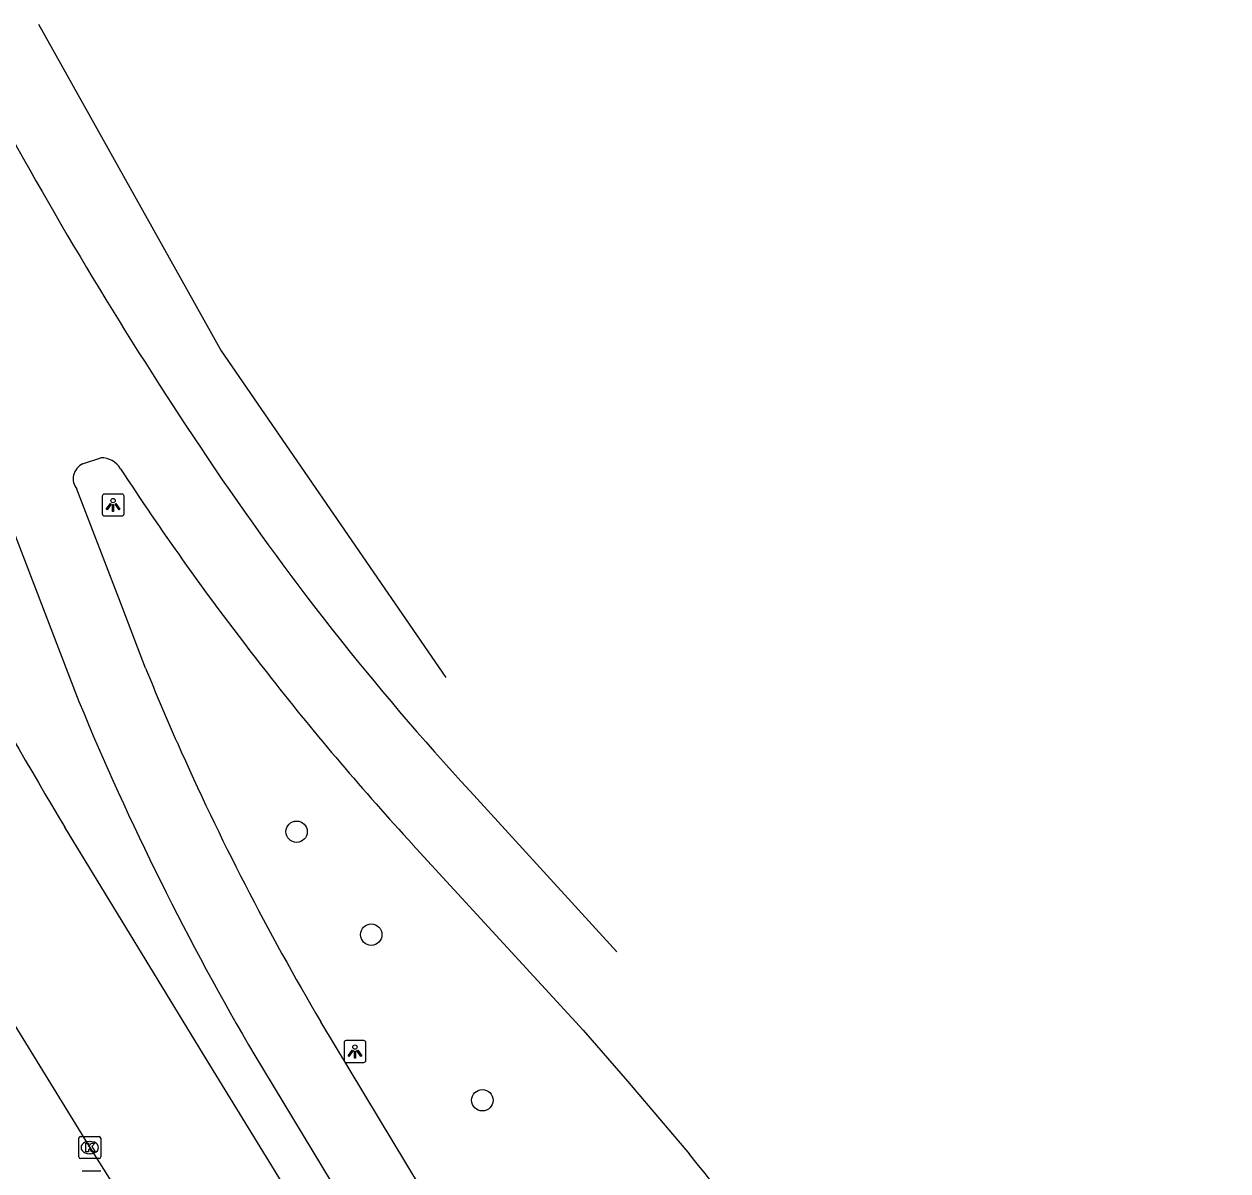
# Model space of a CAD drawing. Extents: x 158838 to 160074, y 386376 to 387776.
# Drawn here: x 159825 to 159880, y 387666.2 to 387718.5 of the extents above; entities that cross this region are included whole.
import ezdxf

# ---------------------------------------------------------------- set-up
doc = ezdxf.new("R2010")
doc.units = 0
for name, color, linetype in [('IMGEO_Boom', 7, 'Continuous'), ('IMGEO_Kolk', 7, 'Continuous'), ('IMGEO_Lichtpunt', 7, 'Continuous'), ('IMGEO_OVBaan_gesloten', 7, 'Continuous'), ('IMGEO_Rijbaan_regionaal_gesloten', 7, 'Continuous'), ('IMGEO_Rioolput', 7, 'Continuous')]:
    doc.layers.add(name, color=color, linetype=linetype)

msp = doc.modelspace()

# ---------------------------------------------------------------- linework, layer by layer
at = {"layer": 'IMGEO_Boom'}
for centre in [(159837.482, 387681.647), (159840.889, 387676.948), (159845.964, 387669.386)]:
    msp.add_circle(centre, 0.489, dxfattribs=at)
at = {"layer": 'IMGEO_Kolk'}
for p, q in [((159827.536, 387666.797), (159827.536, 387667.649)), ((159827.611, 387667.723), (159828.463, 387667.723)), ((159828.024, 387667.503), (159828.049, 387667.503)), ((159828.537, 387667.649), (159828.537, 387666.797)), ((159828.047, 387666.943), (159828.022, 387666.943)), ((159828.463, 387666.723), (159827.611, 387666.723))]:
    msp.add_line(p, q, dxfattribs=at)
for points in [[(159827.536, 387666.797), (159827.536, 387667.649)], [(159827.611, 387667.723), (159828.463, 387667.723)], [(159827.857, 387667.423), (159827.98, 387667.423), (159827.98, 387667.272), (159828.11, 387667.423), (159828.274, 387667.423), (159828.128, 387667.272), (159828.281, 387667.023), (159828.129, 387667.023), (159828.044, 387667.187), (159827.98, 387667.12), (159827.98, 387667.023), (159827.857, 387667.023), (159827.857, 387667.423)], [(159828.537, 387667.649), (159828.537, 387666.797)], [(159828.463, 387666.723), (159827.611, 387666.723)]]:
    msp.add_lwpolyline(points, dxfattribs=at)
for centre, start, end in [((159827.613, 387667.647), 91.552, 178.448), ((159827.613, 387667.647), 91.552, 178.448), ((159828.461, 387667.647), 1.552, 88.448), ((159828.461, 387667.647), 1.552, 88.448), ((159827.613, 387666.799), 181.552, 268.448), ((159827.613, 387666.799), 181.552, 268.448), ((159828.461, 387666.799), 271.552, 358.448), ((159828.461, 387666.799), 271.552, 358.448)]:
    msp.add_arc(centre, 0.0765, start, end, dxfattribs=at)
for centre, major_axis, ratio, start_param, end_param in [((159828.023, 387667.223), (-0.387, 0.002), 0.722429, 4.712389, 7.853982), ((159828.048, 387667.223), (-0.39, 0.002), 0.717154, 1.570796, 4.712389)]:
    msp.add_ellipse(centre, major_axis=major_axis, ratio=ratio, start_param=start_param, end_param=end_param, dxfattribs=at)
at = {"layer": 'IMGEO_Lichtpunt'}
for p, q in [((159829.505, 387697.066), (159828.697, 387697.066)), ((159829.505, 387697.066), (159828.697, 387697.066)), ((159828.603, 387696.971), (159828.603, 387696.164)), ((159828.603, 387696.971), (159828.603, 387696.164)), ((159829.599, 387696.164), (159829.599, 387696.971)), ((159829.599, 387696.164), (159829.599, 387696.971)), ((159828.697, 387696.07), (159829.505, 387696.07)), ((159828.697, 387696.07), (159829.505, 387696.07)), ((159839.648, 387672.015), (159839.648, 387671.208)), ((159839.648, 387672.015), (159839.648, 387671.208)), ((159840.55, 387672.11), (159839.742, 387672.11)), ((159840.55, 387672.11), (159839.742, 387672.11)), ((159840.644, 387671.208), (159840.644, 387672.015)), ((159840.644, 387671.208), (159840.644, 387672.015)), ((159839.742, 387671.114), (159840.55, 387671.114)), ((159839.742, 387671.114), (159840.55, 387671.114))]:
    msp.add_line(p, q, dxfattribs=at)
for points in [[(159828.977, 387696.635), (159829.016, 387696.607), (159828.828, 387696.345), (159828.79, 387696.372), (159828.977, 387696.635)], [(159829.079, 387696.587), (159829.126, 387696.587), (159829.126, 387696.265), (159829.079, 387696.265), (159829.079, 387696.587)], [(159829.189, 387696.607), (159829.227, 387696.634), (159829.414, 387696.372), (159829.375, 387696.344), (159829.189, 387696.607)], [(159840.022, 387671.679), (159840.061, 387671.651), (159839.873, 387671.389), (159839.835, 387671.416), (159840.022, 387671.679)], [(159840.124, 387671.631), (159840.171, 387671.631), (159840.171, 387671.309), (159840.124, 387671.309), (159840.124, 387671.631)], [(159840.234, 387671.651), (159840.272, 387671.678), (159840.459, 387671.416), (159840.42, 387671.388), (159840.234, 387671.651)]]:
    msp.add_lwpolyline(points, dxfattribs=at)
for centre in [(159829.102, 387696.769), (159840.147, 387671.813)]:
    msp.add_circle(centre, 0.0994, dxfattribs=at)
for centre, start, end in [((159828.697, 387696.971), 90, 180), ((159828.697, 387696.971), 90, 180), ((159829.505, 387696.971), 0, 90), ((159829.505, 387696.971), 0, 90), ((159828.697, 387696.164), 180, 270), ((159828.697, 387696.164), 180, 270), ((159829.505, 387696.164), 270, 0), ((159829.505, 387696.164), 270, 360), ((159839.742, 387672.015), 90, 180), ((159839.742, 387672.015), 90, 180), ((159840.55, 387672.015), 0, 90), ((159840.55, 387672.015), 0, 90), ((159839.742, 387671.208), 180, 270), ((159839.742, 387671.208), 180, 270), ((159840.55, 387671.208), 270, 0), ((159840.55, 387671.208), 270, 360)]:
    msp.add_arc(centre, 0.0946, start, end, dxfattribs=at)
at = {"layer": 'IMGEO_OVBaan_gesloten'}
for points in [[(159827.708, 387698.442), (159828.538, 387698.719)], [(159829.435, 387698.225), (159829.619, 387697.951)], [(159830.586, 387689.115), (159829.436, 387692.111), (159827.446, 387697.295)], [(159824.209, 387696.284), (159827.541, 387687.594)], [(159845.407, 387683.495), (159852.108, 387676.163)], [(159842.774, 387681.072), (159850.562, 387672.591), (159852.597, 387670.26), (159855.423, 387666.921)], [(159848.802, 387656.257), (159843.189, 387665.332), (159838.591, 387672.967)], [(159835.571, 387671.423), (159842.544, 387659.885), (159845.909, 387654.474)]]:
    msp.add_lwpolyline(points, dxfattribs=at)
for centre, radius, start, end in [((159996.306, 387808.307), 196.325, 208.58396, 213.92765), ((159828.581, 387697.736), 0.984, 29.7984, 92.5163), ((159937.644, 387768.494), 125.429, 213.79424, 222.66159), ((159828.027, 387697.766), 0.748, 115.2682, 218.9981), ((159940.811, 387771.116), 133.105, 213.34528, 215.50852), ((159939.6, 387770.163), 131.565, 215.47667, 218.28798), ((159947.272, 387736.61), 125.982, 202.14813, 203.83534), ((159941.907, 387771.921), 134.465, 218.26686, 222.50306), ((159949.152, 387737.903), 131.607, 202.47426, 210.34078), ((159943.274, 387734.921), 121.642, 203.86831, 210.61799), ((159735.221, 387569.561), 154.685, 32.25749, 39.0066)]:
    msp.add_arc(centre, radius, start, end, dxfattribs=at)
at = {"layer": 'IMGEO_Rijbaan_regionaal_gesloten'}
for points in [[(159825.687, 387718.531), (159834.039, 387703.602), (159844.298, 387688.688)], [(159845.572, 387650.046), (159843.966, 387653.712), (159843.022, 387655.458), (159841.486, 387658.034), (159833.395, 387671.202), (159826.894, 387681.852)], [(159820.515, 387679.555), (159822.147, 387676.787), (159828.037, 387667.223), (159836.794, 387653.348), (159838.525, 387650.6), (159847.757, 387636.099), (159858.2, 387619.66), (159869.172, 387602.419), (159879.58, 387586.018), (159880.013, 387585.325)]]:
    msp.add_lwpolyline(points, dxfattribs=at)
msp.add_arc((160884.364, 388306.432), 1228.146, 209.682616, 210.567632, dxfattribs=at)
at = {"layer": 'IMGEO_Rioolput'}
msp.add_line((159827.694, 387666.157), (159828.546, 387666.157), dxfattribs=at)
msp.add_lwpolyline([(159827.694, 387666.157), (159828.546, 387666.157)], dxfattribs=at)

doc.saveas('drawing.dxf')
